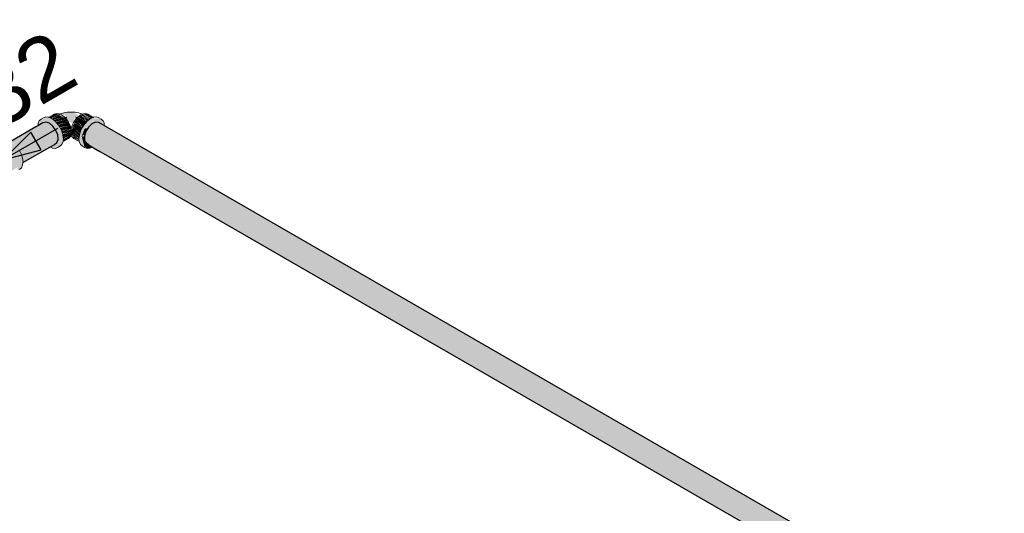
# Model space of a CAD drawing. Header units: millimetres. Extents: x 567 to 934, y -1 to 364.
# Tile 385 of 656: x 749.94 to 753.08, y 12.6 to 14.17. Entities that reach past the tile are written whole.
import ezdxf

# ---------------------------------------------------------------- set-up
doc = ezdxf.new("R2010")
doc.units = ezdxf.units.MM
doc.header["$MEASUREMENT"] = 0
doc.linetypes.add('NULL', pattern=[0])
for name, color, linetype, lineweight in [('AF-Condutos', 140, 'Continuous', 25), ('AF-Conexões', 152, 'Continuous', 18), ('AF-Sentido conduto', 140, 'Continuous', 30), ('AF-Textos conduto', 7, 'Continuous', 9)]:
    doc.layers.add(name, color=color, linetype=linetype, lineweight=lineweight)
doc.styles.add('Arial', font='arial.ttf')

msp = doc.modelspace()

# ---------------------------------------------------------------- hatches: boundary and pattern name
at = {"layer": 'AF-Condutos', "linetype": 'Continuous'}
for points in [[(750.0146, 13.8431), (749.9117, 13.7837), (749.9221, 13.7768), (749.9411, 13.7532), (750.0557, 13.8193), (750.0464, 13.8325), (750.0351, 13.8418), (750.0239, 13.8456)], [(750.1708, 13.84), (750.1599, 13.8295), (756.856, 9.9635)], [(750.1823, 13.8452), (750.1708, 13.84), (750.2246, 13.8088), (756.8669, 9.974)], [(756.8489, 9.9962), (750.1823, 13.8452), (756.8414, 9.9887)], [(750.1923, 13.8443), (750.1823, 13.8452), (756.8784, 9.9792)], [(756.8542, 9.998), (750.1923, 13.8443), (756.8498, 9.9957)], [(749.9415, 13.7524), (750.0615, 13.8045), (750.0557, 13.8193), (749.9411, 13.7532)], [(749.948, 13.7389), (750.0615, 13.8045), (749.9431, 13.7531)], [(749.9476, 13.7378), (750.0627, 13.7906), (750.0615, 13.8045), (749.9474, 13.7386)], [(750.305, 13.7453), (756.856, 9.9635), (750.1599, 13.8295), (750.1513, 13.8157), (750.1466, 13.8008), (750.2347, 13.7498), (756.8427, 9.9348), (750.2464, 13.7605), (756.8474, 9.9497), (750.305, 13.7453), (756.8482, 9.9509)], [(756.8401, 9.9894), (750.2246, 13.8088), (756.8314, 9.9777)], [(749.9511, 13.7261), (750.0627, 13.7906), (749.949, 13.7385)], [(749.9504, 13.7251), (750.0591, 13.78), (750.0627, 13.7906), (749.9504, 13.7257)], [(750.0514, 13.7745), (750.034, 13.7673), (749.9511, 13.7176), (749.9509, 13.7165)], [(750.1466, 13.7875), (750.2091, 13.7514), (756.8427, 9.9215), (750.1466, 13.8008)], [(750.1513, 13.7781), (756.8474, 9.9121), (750.1466, 13.7875)], [(750.034, 13.7673), (749.9521, 13.7259), (749.9511, 13.7183)], [(756.8146, 9.9378), (750.2091, 13.7514), (756.8142, 9.9313)], [(756.8146, 9.9378), (756.818, 9.9491), (750.2347, 13.7498)], [(756.8169, 9.9498), (756.8235, 9.9635), (750.2464, 13.7605)], [(756.8306, 9.9782), (750.305, 13.7453), (756.8236, 9.9652)], [(750.305, 13.7453), (756.8227, 9.964), (756.8242, 9.9649)]]:
    msp.add_hatch(color=151, dxfattribs=at).paths.add_polyline_path(points)
at = {"layer": 'AF-Conexões', "linetype": 'Continuous'}
for points in [[(750.0349, 13.8602), (750.0411, 13.8576), (750.0657, 13.8718), (750.0581, 13.8725)], [(750.0671, 13.8712), (750.0415, 13.8577), (750.0682, 13.8664)], [(750.0689, 13.8665), (750.0427, 13.8568), (750.0475, 13.8533), (750.078, 13.8612)], [(750.0919, 13.863), (750.0892, 13.8548), (750.1103, 13.8395), (750.117, 13.863), (750.1256, 13.8614), (750.1234, 13.871), (750.1044, 13.8774), (750.0704, 13.8723), (750.0863, 13.8665)], [(750.1351, 13.8683), (750.127, 13.8624), (750.1539, 13.8469)], [(750.1421, 13.8713), (750.1351, 13.8683), (750.1612, 13.8532)], [(750.138, 13.8653), (750.1545, 13.8483), (750.161, 13.8531)], [(750.1735, 13.86), (750.1573, 13.8705), (750.1432, 13.8718), (750.1678, 13.8576)], [(750.1477, 13.8676), (750.1614, 13.8549), (750.1664, 13.857)], [(749.9982, 13.8337), (750.0228, 13.8453), (750.0351, 13.8418), (750.0674, 13.8127), (750.0351, 13.8528), (750.0088, 13.8554)], [(750.0615, 13.8049), (750.0005, 13.835), (750.0088, 13.7946)], [(750.0368, 13.7661), (750.0538, 13.7618), (750.0747, 13.7739), (750.0797, 13.7925), (750.0747, 13.8169), (750.061, 13.8405), (750.0424, 13.857), (750.0238, 13.862), (750.0088, 13.8554), (750.0351, 13.8528), (750.0674, 13.8127), (750.0547, 13.8219), (750.0634, 13.7831)], [(750.0819, 13.8624), (750.0497, 13.8525), (750.0549, 13.847)], [(750.0894, 13.8545), (750.0789, 13.8607), (750.055, 13.8469)], [(750.0573, 13.846), (750.0623, 13.8387), (750.0894, 13.8544)], [(750.0928, 13.8442), (750.0894, 13.8544), (750.0623, 13.8387)], [(750.0994, 13.8342), (750.0959, 13.8449), (750.0631, 13.8375), (750.0687, 13.8293)], [(750.1009, 13.8345), (750.0694, 13.8278), (750.0737, 13.8188)], [(750.1041, 13.824), (750.1009, 13.8345), (750.0737, 13.8188)], [(750.0919, 13.863), (750.0829, 13.8613), (750.0892, 13.8547)], [(750.1313, 13.8109), (750.1351, 13.8188), (750.1079, 13.8345)], [(750.1092, 13.8338), (750.1351, 13.8188), (750.1401, 13.8291), (750.115, 13.8427)], [(750.1213, 13.8523), (750.1129, 13.8449), (750.1401, 13.8292)], [(750.117, 13.863), (750.1197, 13.8547), (750.1259, 13.8613)], [(750.1474, 13.84), (750.127, 13.8624), (750.1194, 13.8544), (750.141, 13.8305)], [(750.1291, 13.8601), (750.1474, 13.84), (750.1538, 13.8468)], [(750.1342, 13.7739), (750.1474, 13.7642), (750.1377, 13.8002), (750.1474, 13.825), (750.1737, 13.8528), (750.206, 13.8499), (750.1923, 13.8578), (750.1664, 13.857), (750.1478, 13.8405), (750.1342, 13.8169), (750.1292, 13.7925)], [(750.2097, 13.8417), (750.206, 13.8499), (750.1737, 13.8528), (750.1474, 13.825), (750.1614, 13.831), (750.1823, 13.8452), (750.1923, 13.8443), (750.2032, 13.838)], [(750.1013, 13.8234), (750.0745, 13.8175), (750.0771, 13.8086)], [(750.1027, 13.8045), (750.1041, 13.824), (750.0772, 13.8085), (750.1029, 13.8135), (750.0797, 13.7931)], [(750.1037, 13.8136), (750.0781, 13.8073), (750.079, 13.799)], [(750.0786, 13.7837), (750.0959, 13.7937), (750.1041, 13.8053), (750.079, 13.7871)], [(750.1041, 13.8053), (750.0795, 13.7911), (750.079, 13.7871)], [(750.1038, 13.8133), (750.0806, 13.7998), (750.0796, 13.793)], [(750.1295, 13.8011), (750.1317, 13.8085), (750.1048, 13.824)], [(750.1048, 13.8053), (750.1291, 13.7913), (750.1071, 13.8112), (750.1299, 13.7989), (750.1062, 13.8227)], [(750.1048, 13.8053), (750.1299, 13.7871), (750.1294, 13.7911)], [(750.105, 13.813), (750.1292, 13.7929), (750.1299, 13.7989)], [(750.1074, 13.8225), (750.1317, 13.8085), (750.1091, 13.8333)], [(750.1483, 13.8063), (750.1581, 13.8267), (750.1474, 13.825), (750.1377, 13.8002)], [(749.8705, 13.7659), (749.8531, 13.7559), (749.8753, 13.7537), (749.8834, 13.7478), (749.9024, 13.7199), (749.8975, 13.6791), (749.9338, 13.7018), (749.9336, 13.6914), (749.9462, 13.6997), (749.9509, 13.7165), (749.9462, 13.7427), (749.9325, 13.7663), (749.9139, 13.7828), (749.8953, 13.7878), (749.8803, 13.7812)], [(750.1302, 13.7844), (750.1134, 13.799), (750.1076, 13.7991)], [(750.172, 13.7661), (750.1466, 13.7875), (750.1466, 13.8008), (750.1377, 13.8002), (750.1466, 13.768), (750.1551, 13.7618)]]:
    msp.add_hatch(color=161, dxfattribs=at).paths.add_polyline_path(points)

# ---------------------------------------------------------------- linework, layer by layer
at = {"layer": 'AF-Condutos'}
for p, q in [((750.0146, 13.8431), (749.9982, 13.8337)), ((750.0239, 13.8456), (750.0146, 13.8431)), ((750.0351, 13.8418), (750.0239, 13.8456)), ((750.0464, 13.8325), (750.0351, 13.8418)), ((750.1708, 13.84), (750.1599, 13.8295)), ((750.1823, 13.8452), (750.1708, 13.84)), ((750.1923, 13.8443), (750.1823, 13.8452)), ((756.8542, 9.998), (750.1923, 13.8443)), ((749.9918, 13.83), (749.9117, 13.7837)), ((749.9982, 13.8337), (749.9918, 13.83)), ((750.0557, 13.8193), (750.0464, 13.8325)), ((750.0615, 13.8045), (750.0557, 13.8193)), ((750.0627, 13.7906), (750.0615, 13.8045)), ((750.1513, 13.8157), (750.1466, 13.8008)), ((750.1599, 13.8295), (750.1513, 13.8157)), ((750.0368, 13.7661), (750.0514, 13.7745)), ((750.0514, 13.7745), (750.0591, 13.78)), ((750.0591, 13.78), (750.0627, 13.7906)), ((750.1466, 13.8008), (750.1466, 13.7875)), ((750.1466, 13.7875), (750.1513, 13.7781)), ((750.1513, 13.7781), (750.172, 13.7661)), ((749.9509, 13.7165), (750.0368, 13.7661)), ((750.172, 13.7661), (750.1758, 13.7639)), ((750.1758, 13.7639), (750.1961, 13.7522)), ((750.1961, 13.7522), (750.2074, 13.7457)), ((750.2074, 13.7457), (756.8474, 9.9121))]:
    msp.add_line(p, q, dxfattribs=at)
at = {"layer": 'AF-Conexões'}
for p, q in [((750.0516, 13.8705), (750.0343, 13.8605)), ((750.0581, 13.8725), (750.0516, 13.8705)), ((750.0657, 13.8718), (750.0581, 13.8725)), ((750.0668, 13.8713), (750.0657, 13.8718)), ((750.0671, 13.8712), (750.0668, 13.8713)), ((750.0704, 13.8723), (750.0671, 13.8712)), ((750.0738, 13.8683), (750.0671, 13.8712)), ((750.0811, 13.8749), (750.0704, 13.8723)), ((750.0819, 13.8624), (750.0738, 13.8683)), ((750.0919, 13.8768), (750.0811, 13.8749)), ((750.1044, 13.8774), (750.0919, 13.8768)), ((750.117, 13.8768), (750.1044, 13.8774)), ((750.1277, 13.8749), (750.117, 13.8768)), ((750.1351, 13.8683), (750.127, 13.8624)), ((750.1388, 13.8719), (750.1277, 13.8749)), ((750.1416, 13.8711), (750.1351, 13.8683)), ((750.1416, 13.8711), (750.1388, 13.8719)), ((750.1421, 13.8713), (750.1416, 13.8711)), ((750.1432, 13.8718), (750.1421, 13.8713)), ((750.1508, 13.8725), (750.1432, 13.8718)), ((750.1573, 13.8705), (750.1508, 13.8725)), ((750.1746, 13.8605), (750.1573, 13.8705)), ((749.9988, 13.839), (749.9982, 13.8337)), ((749.9992, 13.8417), (749.9988, 13.839)), ((750.0029, 13.8499), (749.9992, 13.8417)), ((750.0088, 13.8554), (750.0029, 13.8499)), ((750.0161, 13.8596), (750.0088, 13.8554)), ((750.0238, 13.862), (750.0161, 13.8596)), ((750.0328, 13.8611), (750.0238, 13.862)), ((750.0343, 13.8605), (750.0328, 13.8611)), ((750.0424, 13.857), (750.0343, 13.8605)), ((750.0521, 13.85), (750.0424, 13.857)), ((750.061, 13.8405), (750.0521, 13.85)), ((750.0688, 13.8292), (750.061, 13.8405)), ((750.0894, 13.8545), (750.0819, 13.8624)), ((750.0894, 13.8544), (750.0894, 13.8545)), ((750.0959, 13.8449), (750.0894, 13.8544)), ((750.1009, 13.8345), (750.0959, 13.8449)), ((750.1041, 13.824), (750.1009, 13.8345)), ((750.1079, 13.8345), (750.1048, 13.824)), ((750.1129, 13.8449), (750.1079, 13.8345)), ((750.1194, 13.8544), (750.1129, 13.8449)), ((750.127, 13.8624), (750.1194, 13.8544)), ((750.1478, 13.8405), (750.1401, 13.8292)), ((750.1568, 13.85), (750.1478, 13.8405)), ((750.1664, 13.857), (750.1568, 13.85)), ((750.1746, 13.8605), (750.1664, 13.857)), ((750.1761, 13.8611), (750.1746, 13.8605)), ((750.1851, 13.862), (750.1761, 13.8611)), ((750.1928, 13.8596), (750.1851, 13.862)), ((750.2, 13.8554), (750.1928, 13.8596)), ((750.206, 13.8499), (750.2, 13.8554)), ((750.2092, 13.8428), (750.206, 13.8499)), ((750.2097, 13.8417), (750.2092, 13.8428)), ((750.2107, 13.8337), (750.2097, 13.8417)), ((750.0747, 13.8169), (750.0688, 13.8292)), ((750.0784, 13.8044), (750.0747, 13.8169)), ((750.0797, 13.7925), (750.0784, 13.8044)), ((750.1013, 13.7992), (750.1041, 13.8053)), ((750.1044, 13.8205), (750.1037, 13.814)), ((750.1037, 13.814), (750.1044, 13.8083)), ((750.1044, 13.8205), (750.1041, 13.824)), ((750.1041, 13.8053), (750.1044, 13.8083)), ((750.1048, 13.824), (750.1044, 13.8205)), ((750.1051, 13.814), (750.1044, 13.8205)), ((750.1044, 13.8083), (750.1051, 13.814)), ((750.1044, 13.8083), (750.1048, 13.8053)), ((750.1048, 13.8053), (750.1076, 13.7991)), ((750.1305, 13.8044), (750.1292, 13.7925)), ((750.1342, 13.8169), (750.1305, 13.8044)), ((750.1401, 13.8292), (750.1342, 13.8169)), ((750.0688, 13.7684), (750.0747, 13.7739)), ((750.0747, 13.7739), (750.0784, 13.7821)), ((750.0784, 13.7821), (750.0786, 13.7837)), ((750.0786, 13.7837), (750.0959, 13.7937)), ((750.0786, 13.7837), (750.0797, 13.7925)), ((750.0959, 13.7937), (750.1009, 13.7983)), ((750.1009, 13.7983), (750.1013, 13.7992)), ((750.1013, 13.7992), (750.1076, 13.7991)), ((750.1076, 13.7991), (750.1079, 13.7983)), ((750.1079, 13.7983), (750.1129, 13.7937)), ((750.1129, 13.7937), (750.1303, 13.7837)), ((750.1292, 13.7925), (750.1303, 13.7837)), ((750.1303, 13.7837), (750.1305, 13.7821)), ((750.1305, 13.7821), (750.1342, 13.7739)), ((750.1342, 13.7739), (750.1401, 13.7684)), ((749.9462, 13.7427), (749.9402, 13.755)), ((749.9499, 13.7302), (749.9462, 13.7427)), ((750.0368, 13.7661), (750.0385, 13.7654)), ((750.0385, 13.7654), (750.0448, 13.7627)), ((750.0448, 13.7627), (750.0538, 13.7618)), ((750.0538, 13.7618), (750.0615, 13.7642)), ((750.0615, 13.7642), (750.0688, 13.7684)), ((750.1401, 13.7684), (750.1474, 13.7642)), ((750.1474, 13.7642), (750.1551, 13.7618)), ((750.1551, 13.7618), (750.1591, 13.7622)), ((750.1591, 13.7622), (750.1641, 13.7627)), ((750.1641, 13.7627), (750.172, 13.7661)), ((749.9511, 13.7183), (749.9499, 13.7302)), ((749.9499, 13.7079), (749.9509, 13.7165)), ((749.9509, 13.7165), (749.9511, 13.7183)), ((749.9402, 13.6942), (749.9462, 13.6997)), ((749.9462, 13.6997), (749.9499, 13.7079))]:
    msp.add_line(p, q, dxfattribs=at)
at = {"layer": 'AF-Sentido conduto'}
for p, q in [((749.9763, 13.8132), (749.8879, 13.7248)), ((750.0087, 13.7572), (749.9763, 13.8132)), ((749.8879, 13.7248), (750.0087, 13.7572))]:
    msp.add_line(p, q, dxfattribs=at)
msp.add_lwpolyline([(750.0611, 13.8248), (749.8879, 13.7248)], dxfattribs=at)

# ---------------------------------------------------------------- texts
at = {"layer": 'AF-Textos conduto', "linetype": 'NULL', "insert": (749.9325, 13.8476), "char_height": 0.2, "width": 0.962805, "attachment_point": 8, "rotation": 30.0001, "line_spacing_factor": 0.6, "style": 'Arial'}
msp.add_mtext('ø32', dxfattribs=at)

doc.saveas('drawing.dxf')
